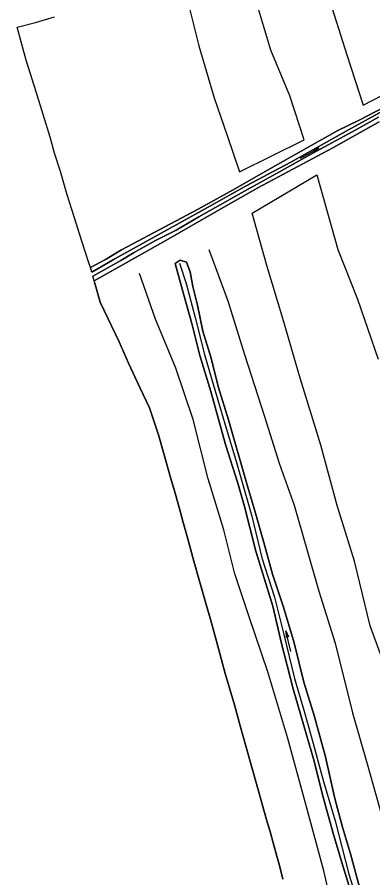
# Model space of a CAD drawing. Extents: x 154825 to 158680, y 370717 to 378075.
# Drawn here: x 156947.2 to 157031.6, y 374378.5 to 374582.3 of the extents above; entities that cross this region are included whole.
import ezdxf

# ---------------------------------------------------------------- set-up
doc = ezdxf.new("R2010")
doc.units = 0
for name, color, linetype in [('greppel - midden sloot', 7, 'Continuous'), ('hoogteverschillijn', 7, 'Continuous'), ('insteek sloot', 7, 'Continuous'), ('Sloot bodem', 7, 'Continuous'), ('stroomrichting  watergangen', 7, 'Continuous'), ('vlak_Grasland', 7, 'Continuous'), ('vlak_Grazige_vegetatie', 7, 'Continuous')]:
    doc.layers.add(name, color=color, linetype=linetype)

msp = doc.modelspace()

# ---------------------------------------------------------------- linework, layer by layer
at = {"layer": 'greppel - midden sloot'}
msp.add_lwpolyline([(156985.75, 374524.05), (156987.31, 374519.22), (156989.46, 374511.23), (156991.63, 374502.44), (156993.71, 374495.38), (156996.83, 374484.95), (156999.05, 374477.42), (157002.84, 374464.13), (157005.29, 374454.31), (157008.26, 374444.99), (157010.48, 374436.14), (157013.02, 374425.72), (157015.22, 374418.18), (157016.94, 374412.01), (157019.9, 374401.32), (157022.64, 374391.94), (157025.9, 374379.31), (157030.14, 374365.83)], dxfattribs=at)
at = {"layer": 'hoogteverschillijn'}
for points in [[(157020.93, 374587.71), (157025.42, 374573.42), (157029.25, 374561.49), (157042.75, 374568.42), (157038.96, 374580.76), (157035.62, 374591.84)], [(156987.08, 374588.57), (156990.32, 374575.55), (156993.92, 374563.22), (156997.04, 374554.29), (156999.96, 374545.7), (157015.29, 374553.28), (157011.92, 374563.73), (157007.35, 374574.52), (157004.28, 374584.81)], [(157034.16, 374429.28), (157030.96, 374438.18), (157027.23, 374453.45), (157023.09, 374466.68), (157019.23, 374480.97), (157014.11, 374497.59), (157010.44, 374510.17), (157006.47, 374523.53), (157002.99, 374535.89), (157018.33, 374545.01), (157023.26, 374527.32), (157027.9, 374515.51), (157032.83, 374501.36)], [(156992.69, 374527.3), (156997.17, 374515.12), (157001.17, 374502.41), (157005.89, 374487.75), (157009.36, 374476.7), (157012.89, 374466.71), (157018.78, 374446.4), (157022.65, 374434.08), (157026.72, 374417.54), (157030.27, 374405.47), (157033.1, 374395.38), (157037.13, 374379.17), (157042.35, 374362.21), (157047.32, 374345.21), (157051.21, 374331.94), (157055.32, 374313.73), (157060.35, 374298.62), (157065.56, 374282.29), (157069.46, 374270.1), (157073.17, 374256.89), (157075.65, 374245.55)], [(157022, 374371.21), (157019.97, 374380.11), (157015.61, 374396.18), (157011.43, 374411.47), (157006.7, 374427.3), (157002.21, 374440.29), (156998.85, 374450.49), (156996.24, 374460.91), (156992.56, 374473.02), (156988.98, 374487.08), (156984.83, 374499.17), (156980.05, 374510.82), (156976.27, 374521.65)], [(156965.56, 374519.61), (156966.91, 374514.84), (156971.44, 374505.41), (156973.6, 374500.42), (156976.3, 374494.65), (156978.62, 374489.78), (156980.71, 374483.41), (156982.11, 374478.66), (156983.59, 374473.34), (156984.66, 374469.62), (156985.61, 374466.23), (156986.61, 374462.61), (156987.55, 374459.31), (156989.11, 374453.48), (156990.46, 374448.75), (156992.02, 374443.18), (156993, 374440), (156994.52, 374434.55), (156996.57, 374426.88), (156998.74, 374419.46), (157000.11, 374414.45), (157002.28, 374406.88), (157004.54, 374398.79), (157005.34, 374395.92), (157006.42, 374391.94), (157007.12, 374389.68), (157008.79, 374383.62), (157009.46, 374381.36), (157010.24, 374378.19)]]:
    msp.add_lwpolyline(points, dxfattribs=at)
at = {"layer": 'insteek sloot'}
for points in [[(157036.23, 374562.08), (157028.33, 374557.95), (157023.31, 374555.47), (157008.93, 374547.44), (156998.29, 374541.35), (156990.19, 374536.87), (156979.68, 374531.34), (156972, 374527.24), (156968.16, 374524.92), (156964.59, 374523.07)], [(156965.48, 374519.91), (156982.46, 374529.44), (156994.6, 374536.41), (157004.31, 374541.91), (157022.08, 374551.37), (157033.1, 374557.56)], [(157028.44, 374376.25), (157026.27, 374384.13), (157024.42, 374390.46), (157022.58, 374397.23), (157020.38, 374407.15), (157017.68, 374416.92), (157015.19, 374424.82), (157012.95, 374434.13), (157010.36, 374442.61), (157007.76, 374450.38), (157005.72, 374457.89), (157003.71, 374464.89), (157001.67, 374471.77), (156997.34, 374486.94), (156994.91, 374494.83), (156993.22, 374501.6), (156991.29, 374507.94), (156990.01, 374514.11), (156988.91, 374518.55), (156988.25, 374522.03), (156987.4, 374524.31), (156985.86, 374524.8), (156984.7, 374523.97), (156986.7, 374516.79), (156988.63, 374509.78), (156990.53, 374502.24), (156993.12, 374493.67), (156996.61, 374481.13), (156999.55, 374471.92), (157001.14, 374466.44), (157003.8, 374455.86), (157007.84, 374442.79), (157009.83, 374434.32), (157012.67, 374423.24), (157015.26, 374414.26), (157017.51, 374406.62), (157019.79, 374397.6), (157022.1, 374389.31), (157024.2, 374382.08), (157028.55, 374368.07)]]:
    msp.add_lwpolyline(points, dxfattribs=at)
at = {"layer": 'Sloot bodem'}
for points in [[(156964.95, 374521.97), (156970.41, 374525.08), (156993.06, 374537.65), (157001.55, 374542.36), (157012.1, 374547.97), (157025.77, 374555.64), (157035.46, 374560.93)], [(157032.95, 374558.66), (157027.55, 374555.66), (157017.32, 374550.16), (157009.3, 374545.6), (157000.39, 374540.71), (156990.32, 374535.05), (156984.96, 374531.92), (156980.05, 374529.43), (156974.83, 374526.49), (156971.82, 374524.74), (156967.34, 374522.15), (156965.17, 374521.02)]]:
    msp.add_lwpolyline(points, dxfattribs=at)
at = {"layer": 'stroomrichting  watergangen'}
for p, q in [((157014.39, 374548.94), (157018.78, 374551.32)), ((157018.77, 374551.32), (157017.27, 374550.82)), ((157018.78, 374551.32), (157017.55, 374550.34)), ((157010.96, 374436.94), (157011.06, 374435.37)), ((157012.15, 374432.11), (157010.97, 374436.96)), ((157010.97, 374436.96), (157011.61, 374435.52))]:
    msp.add_line(p, q, dxfattribs=at)
at = {"layer": 'vlak_Grasland'}
for points in [[(157036.23, 374562.08), (157028.33, 374557.95), (157023.31, 374555.47), (157008.93, 374547.44), (156998.29, 374541.35), (156990.19, 374536.87), (156979.68, 374531.34), (156972, 374527.24), (156968.16, 374524.92), (156964.59, 374523.07), (156964.15, 374524.36), (156962.58, 374529.27), (156960.78, 374535.07), (156959.07, 374540.29), (156957.53, 374545.8), (156956.1, 374550.12), (156955.07, 374553.91), (156951.74, 374564.65), (156949.34, 374572.15), (156947.23, 374579.99), (156951.56, 374581.09), (156956.05, 374582.45)], [(157010.24, 374378.19), (157009.46, 374381.36), (157008.79, 374383.62), (157007.12, 374389.68), (157006.42, 374391.94), (157005.34, 374395.92), (157004.54, 374398.79), (157002.28, 374406.88), (157000.11, 374414.45), (156998.74, 374419.46), (156996.57, 374426.88), (156994.52, 374434.55), (156993, 374440), (156992.02, 374443.18), (156990.46, 374448.75), (156989.11, 374453.48), (156987.55, 374459.31), (156986.61, 374462.61), (156985.61, 374466.23), (156984.66, 374469.62), (156983.59, 374473.34), (156982.11, 374478.66), (156980.71, 374483.41), (156978.62, 374489.78), (156976.3, 374494.65), (156973.6, 374500.42), (156971.44, 374505.41), (156966.91, 374514.84), (156965.56, 374519.61), (156965.48, 374519.91), (156982.46, 374529.44), (156994.6, 374536.41), (157004.31, 374541.91), (157022.08, 374551.37), (157033.1, 374557.56)], [(157028.44, 374376.25), (157026.27, 374384.13), (157024.42, 374390.46), (157022.58, 374397.23), (157020.38, 374407.15), (157017.68, 374416.92), (157015.19, 374424.82), (157012.95, 374434.13), (157010.36, 374442.61), (157007.76, 374450.38), (157005.72, 374457.89), (157003.71, 374464.89), (157001.67, 374471.77), (156997.34, 374486.94), (156994.91, 374494.83), (156993.22, 374501.6), (156991.29, 374507.94), (156990.01, 374514.11), (156988.91, 374518.55), (156988.25, 374522.03), (156987.4, 374524.31), (156985.86, 374524.8), (156984.7, 374523.97), (156986.7, 374516.79), (156988.63, 374509.78), (156990.53, 374502.24), (156993.12, 374493.67), (156996.61, 374481.13), (156999.55, 374471.92), (157001.14, 374466.44), (157003.8, 374455.86), (157007.84, 374442.79), (157009.83, 374434.32), (157012.67, 374423.24), (157015.26, 374414.26), (157017.51, 374406.62), (157019.79, 374397.6), (157022.1, 374389.31), (157024.2, 374382.08), (157028.55, 374368.07)]]:
    msp.add_lwpolyline(points, dxfattribs=at)
at = {"layer": 'vlak_Grazige_vegetatie'}
for points in [[(157035.46, 374560.93), (157025.77, 374555.64), (157012.1, 374547.97), (157001.55, 374542.36), (156993.06, 374537.65), (156970.41, 374525.08), (156964.95, 374521.97), (156964.59, 374523.07), (156968.16, 374524.92), (156972, 374527.24), (156979.68, 374531.34), (156990.19, 374536.87), (156998.29, 374541.35), (157008.93, 374547.44), (157023.31, 374555.47), (157028.33, 374557.95), (157036.23, 374562.08)], [(157033.1, 374557.56), (157022.08, 374551.37), (157004.31, 374541.91), (156994.6, 374536.41), (156982.46, 374529.44), (156965.48, 374519.91), (156965.17, 374521.02), (156967.34, 374522.15), (156971.82, 374524.74), (156974.83, 374526.49), (156980.05, 374529.43), (156984.96, 374531.92), (156990.32, 374535.05), (157000.39, 374540.71), (157009.3, 374545.6), (157017.32, 374550.16), (157027.55, 374555.66), (157032.95, 374558.66)], [(157028.55, 374368.07), (157024.2, 374382.08), (157022.1, 374389.31), (157019.79, 374397.6), (157017.51, 374406.62), (157015.26, 374414.26), (157012.67, 374423.24), (157009.83, 374434.32), (157007.84, 374442.79), (157003.8, 374455.86), (157001.14, 374466.44), (156999.55, 374471.92), (156996.61, 374481.13), (156993.12, 374493.67), (156990.53, 374502.24), (156988.63, 374509.78), (156986.7, 374516.79), (156984.7, 374523.97), (156985.86, 374524.8), (156987.4, 374524.31), (156988.25, 374522.03), (156988.91, 374518.55), (156990.01, 374514.11), (156991.29, 374507.94), (156993.22, 374501.6), (156994.91, 374494.83), (156997.34, 374486.94), (157001.67, 374471.77), (157003.71, 374464.89), (157005.72, 374457.89), (157007.76, 374450.38), (157010.36, 374442.61), (157012.95, 374434.13), (157015.19, 374424.82), (157017.68, 374416.92), (157020.38, 374407.15), (157022.58, 374397.23), (157024.42, 374390.46), (157026.27, 374384.13), (157028.44, 374376.25)]]:
    msp.add_lwpolyline(points, dxfattribs=at)

doc.saveas('drawing.dxf')
